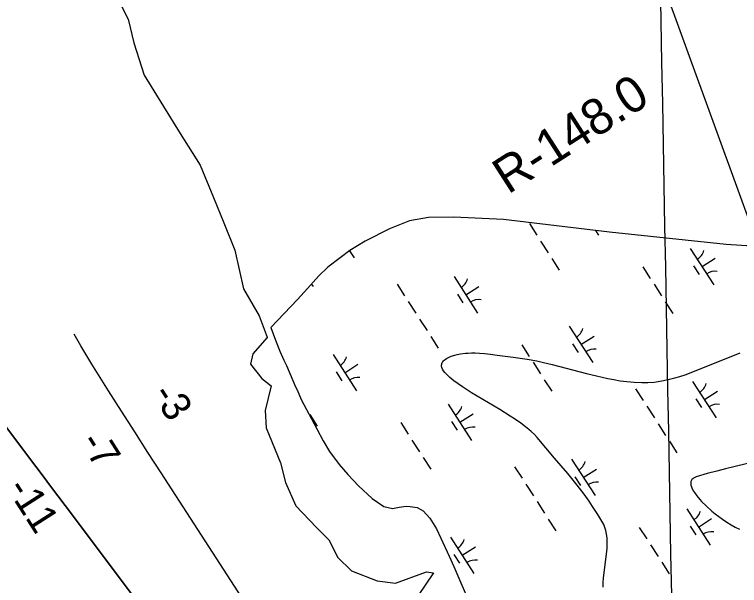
# Model space of a CAD drawing. Extents: x 3937982 to 3958556, y 219448 to 241894.
# Drawn here: x 3950723 to 3951560, y 225925 to 226585 of the extents above; entities that cross this region are included whole.
import ezdxf

# ---------------------------------------------------------------- set-up
doc = ezdxf.new("R2010")
doc.units = 0
for name, color, linetype in [('V-GRID-MAJR', 7, 'Continuous'), ('V-RIVR-EDGE', 7, 'Continuous'), ('V-RIVR-RANG', 7, 'Continuous'), ('V-RIVR-RANG-IDEN', 7, 'Continuous'), ('V-SITE-VEGE', 7, 'Continuous'), ('V-TOPO-DPTH', 7, 'Continuous'), ('V-TOPO-MINR', 7, 'Continuous'), ('V-TOPO-SHOR', 7, 'Continuous'), ('V-UTIL-LINE', 7, 'Continuous'), ('V-WETL-SWMP', 7, 'Continuous')]:
    doc.layers.add(name, color=color, linetype=linetype)

msp = doc.modelspace()

# ---------------------------------------------------------------- linework, layer by layer
at = {"layer": 'V-GRID-MAJR'}
msp.add_spline([(3951546.997, 222374.883), (3951510.765, 224351.731), (3951399.696, 230411.652), (3951288.627, 236471.56), (3951286.871, 236567.353)], degree=3, dxfattribs=at)
at = {"layer": 'V-RIVR-EDGE'}
for points in [[(3950763.914, 226692.783), (3950774.486, 226689.109), (3950783.161, 226690.444), (3950811.858, 226662.414), (3950853.903, 226579.66), (3950860.576, 226552.298), (3950872.589, 226514.925), (3950913.966, 226447.521), (3950937.324, 226410.815), (3950952.674, 226373.442), (3950964.686, 226344.078), (3950977.367, 226312.712), (3950987.377, 226267.998), (3951005.396, 226236.631), (3951014.739, 226212.105), (3951013.738, 226210.27)], [(3951014.547, 226211.667), (3950997.926, 226192.672), (3950995.552, 226180.8), (3951008.611, 226164.179), (3951019.296, 226155.869), (3951012.173, 226127.375), (3951013.36, 226107.193), (3951016.922, 226098.882), (3951029.981, 226066.828), (3951035.917, 226044.271), (3951047.789, 226016.965), (3951071.533, 225992.033), (3951085.78, 225977.787), (3951096.465, 225957.604), (3951111.899, 225942.17), (3951141.579, 225930.298), (3951162.949, 225927.924), (3951198.565, 225940.983), (3951206.876, 225939.796), (3951179.57, 225899.431)]]:
    msp.add_lwpolyline(points, dxfattribs=at)
at = {"layer": 'V-SITE-VEGE'}
for points in [[(3951402.989, 225923.042), (3951402.891, 225925.547), (3951402.922, 225928.979), (3951403.202, 225933.706), (3951403.901, 225940.229), (3951406.819, 225961.417), (3951407.452, 225968.379), (3951407.62, 225972.055), (3951407.64, 225975.932), (3951407.44, 225980.003), (3951406.934, 225984.253), (3951406.012, 225988.658), (3951405.367, 225990.874), (3951404.568, 225993.114), (3951403.593, 225995.373), (3951402.418, 225997.644), (3951396.761, 226007.198), (3951390.761, 226016.507), (3951386.589, 226022.589), (3951380.84, 226030.564), (3951372.894, 226040.988), (3951361.904, 226054.597), (3951346.831, 226072.401), (3951326.611, 226095.967), (3951323.406, 226099.463), (3951319.734, 226102.975), (3951317.045, 226105.322), (3951313.188, 226108.458), (3951307.626, 226112.642), (3951300.266, 226117.76), (3951295.543, 226120.869), (3951283.458, 226128.432), (3951250.915, 226147.904), (3951240.478, 226154.497), (3951235.274, 226158.009), (3951230.328, 226161.601), (3951225.729, 226165.31), (3951223.625, 226167.203), (3951221.696, 226169.115), (3951219.984, 226171.049), (3951218.526, 226172.992), (3951217.377, 226174.95), (3951216.586, 226176.906), (3951216.222, 226178.862), (3951216.218, 226179.826), (3951216.347, 226180.791), (3951216.613, 226181.749), (3951217.033, 226182.704), (3951217.614, 226183.65), (3951218.37, 226184.588), (3951219.312, 226185.52), (3951220.453, 226186.437), (3951221.807, 226187.345), (3951223.388, 226188.24), (3951227.254, 226189.995), (3951231.359, 226191.381), (3951234.216, 226192.114), (3951238.16, 226192.872), (3951243.628, 226193.53), (3951246.85, 226193.738)], [(3951246.85, 226193.738), (3951250.604, 226193.845), (3951254.972, 226193.808), (3951260.053, 226193.591), (3951265.937, 226193.145), (3951272.722, 226192.436), (3951280.484, 226191.449), (3951299.012, 226188.862), (3951309.629, 226187.517), (3951315.232, 226186.654), (3951326.443, 226184.57), (3951333.92, 226182.958), (3951343.892, 226180.59), (3951383.775, 226170.107), (3951395.154, 226167.268), (3951408.144, 226164.368), (3951415.064, 226163.027), (3951422.439, 226161.79), (3951430.297, 226160.727), (3951438.665, 226159.926), (3951447.578, 226159.498), (3951454.695, 226159.596), (3951461.793, 226160.164), (3951466.512, 226160.78), (3951472.795, 226161.878), (3951481.153, 226163.776), (3951485.919, 226165.06), (3951491.358, 226166.686), (3951497.568, 226168.724), (3951504.654, 226171.256), (3951561.15, 226193.968)], [(3951588.806, 226070.813), (3951544.154, 226059.951), (3951534.162, 226057.379), (3951522.949, 226054.313), (3951510.483, 226050.587), (3951508.678, 226049.889), (3951507.196, 226049.037), (3951506.378, 226048.392), (3951505.496, 226047.438), (3951504.674, 226046.002), (3951504.38, 226045.107), (3951504.193, 226044.019), (3951504.167, 226042.698), (3951504.373, 226041.095), (3951504.902, 226039.147), (3951505.862, 226036.788), (3951507.394, 226033.941), (3951508.387, 226032.368), (3951510.97, 226028.786), (3951514.491, 226024.576), (3951516.659, 226022.218), (3951521.925, 226016.994), (3951528.525, 226011.131), (3951532.347, 226008.001), (3951536.509, 226004.786), (3951540.983, 226001.534), (3951545.729, 225998.316), (3951550.664, 225995.232), (3951555.606, 225992.449), (3951560.482, 225990.081)]]:
    msp.add_lwpolyline(points, dxfattribs=at)
at = {"layer": 'V-TOPO-DPTH'}
msp.add_lwpolyline([(3950573.543, 226293.356), (3950747.424, 226062.518), (3950755.878, 226051.288), (3950764.328, 226040.055), (3950772.772, 226028.817), (3950781.212, 226017.576), (3951194.352, 225467.013)], dxfattribs=at)
at = {"layer": 'V-TOPO-MINR'}
for points in [[(3951194.352, 225467.013), (3950781.212, 226017.576), (3950772.772, 226028.817), (3950764.328, 226040.055), (3950755.878, 226051.288), (3950747.424, 226062.518), (3950573.543, 226293.356)], [(3951389.302, 225186.766), (3951292.233, 225379.099), (3951283.59, 225396.027), (3951274.842, 225412.9), (3951265.938, 225429.692), (3951256.928, 225446.428), (3951189.409, 225570.469), (3951145.688, 225648.665), (3951100.803, 225726.17), (3951054.171, 225802.636), (3951006.376, 225878.411), (3950892.098, 226055.113), (3950876.817, 226078.83), (3950861.588, 226102.58), (3950846.44, 226126.382), (3950831.345, 226150.218), (3950811.937, 226180.978), (3950799.265, 226201.925), (3950791.403, 226215.686)]]:
    msp.add_lwpolyline(points, dxfattribs=at)
at = {"layer": 'V-TOPO-SHOR'}
for points in [[(3952253.034, 226192.534), (3952225.378, 226209.27), (3952190.417, 226230.385), (3952165.638, 226244.019), (3952147.128, 226252.75), (3952125.241, 226260.939), (3952096.587, 226270.391), (3951965.454, 226287.822), (3951780.513, 226303.374), (3951658.01, 226312.015), (3951545.135, 226319.152), (3951410.378, 226333.441), (3951287.58, 226348.059), (3951230.367, 226350.843), (3951201.253, 226350.412), (3951178.915, 226346.64)], [(3951178.915, 226346.64), (3951156.093, 226337.408), (3951127.838, 226322.943), (3951110.221, 226312.18), (3951098.833, 226303.794), (3951084.857, 226292.792), (3951074.515, 226283.111), (3951061.342, 226268.476), (3951049.717, 226255.668), (3951018.979, 226223.18)]]:
    msp.add_lwpolyline(points, dxfattribs=at)
at = {"layer": 'V-UTIL-LINE'}
msp.add_lwpolyline([(3950785.675, 228505.622), (3951648.465, 226135.699)], dxfattribs=at)
at = {"layer": 'V-WETL-SWMP'}
for p, q in [((3951201.252, 226350.412), (3951178.916, 226346.641)), ((3951230.368, 226350.843), (3951201.252, 226350.412)), ((3951287.581, 226348.059), (3951230.368, 226350.843)), ((3951410.379, 226333.44), (3951287.581, 226348.059)), ((3951178.916, 226346.641), (3951156.092, 226337.408)), ((3951317.594, 226343.248), (3951326.254, 226329.794)), ((3951156.092, 226337.408), (3951127.838, 226322.943)), ((3951394.054, 226335.384), (3951397.531, 226329.981)), ((3951545.135, 226319.152), (3951410.379, 226333.44)), ((3951127.838, 226322.943), (3951110.222, 226312.18)), ((3951330.584, 226323.067), (3951339.244, 226309.614)), ((3951503.598, 226314.725), (3951530.661, 226272.682)), ((3951658.01, 226312.015), (3951545.135, 226319.152)), ((3951110.222, 226312.18), (3951098.832, 226303.794)), ((3951109.801, 226311.87), (3951115.098, 226303.641)), ((3951098.832, 226303.794), (3951084.858, 226292.792)), ((3951343.574, 226302.887), (3951352.234, 226289.433)), ((3951517.13, 226293.704), (3951532.265, 226303.446)), ((3951084.858, 226292.792), (3951074.515, 226283.112)), ((3951448.732, 226293.328), (3951457.392, 226279.874)), ((3951507.394, 226294.573), (3951513.889, 226284.482)), ((3951074.515, 226283.112), (3951061.342, 226268.476)), ((3951230.602, 226281.994), (3951257.664, 226239.951)), ((3951065.862, 226273.498), (3951067.81, 226270.472)), ((3951164.737, 226273.399), (3951173.397, 226259.946)), ((3951461.722, 226273.147), (3951470.382, 226259.694)), ((3951061.342, 226268.476), (3951049.718, 226255.668)), ((3951244.133, 226260.973), (3951259.269, 226270.715)), ((3951049.718, 226255.668), (3951018.979, 226223.18)), ((3951234.398, 226261.842), (3951240.893, 226251.752)), ((3951177.727, 226253.219), (3951186.387, 226239.765)), ((3951474.712, 226252.967), (3951483.372, 226239.513)), ((3951190.717, 226233.038), (3951199.377, 226219.584)), ((3951018.979, 226223.18), (3951024.386, 226208.789)), ((3951363.731, 226224.696), (3951390.793, 226182.653)), ((3951203.707, 226212.857), (3951212.367, 226199.403)), ((3951377.262, 226203.674), (3951392.398, 226213.417)), ((3951024.386, 226208.789), (3951029.27, 226195.768)), ((3951367.527, 226204.543), (3951374.022, 226194.453)), ((3951308.865, 226203.299), (3951317.525, 226189.845)), ((3951029.27, 226195.768), (3951033.966, 226185.494)), ((3951090.735, 226191.965), (3951117.797, 226149.922)), ((3951033.966, 226185.494), (3951037.094, 226179.159)), ((3951104.266, 226170.943), (3951119.401, 226180.686)), ((3951321.855, 226183.118), (3951330.515, 226169.664)), ((3951037.094, 226179.159), (3951040.054, 226172.137)), ((3951040.054, 226172.137), (3951041.272, 226169.397)), ((3951094.531, 226171.812), (3951101.026, 226161.722)), ((3951041.272, 226169.397), (3951047.54, 226154.668)), ((3951334.845, 226162.937), (3951343.505, 226149.483)), ((3951047.54, 226154.668), (3951049.278, 226151.072)), ((3951506.297, 226161.006), (3951533.359, 226118.962)), ((3951049.278, 226151.072), (3951053.978, 226140.111)), ((3951440.432, 226152.411), (3951449.092, 226138.957)), ((3951519.828, 226139.984), (3951534.964, 226149.726)), ((3951053.978, 226140.111), (3951072.206, 226106.221)), ((3951510.093, 226140.853), (3951516.588, 226130.763)), ((3951223.864, 226134.666), (3951250.926, 226092.623)), ((3951453.422, 226132.23), (3951462.082, 226118.776)), ((3951063.839, 226122.828), (3951072.499, 226109.374)), ((3951237.395, 226113.645), (3951252.531, 226123.387)), ((3951168.998, 226113.269), (3951177.658, 226099.815)), ((3951227.66, 226114.514), (3951234.155, 226104.423)), ((3951072.206, 226106.221), (3951079.328, 226092.184)), ((3951466.412, 226112.049), (3951475.072, 226098.595)), ((3951079.328, 226092.184), (3951086.611, 226080.036)), ((3951181.988, 226093.088), (3951190.648, 226079.635)), ((3951479.402, 226091.868), (3951488.062, 226078.415)), ((3951086.611, 226080.036), (3951097.86, 226064.821)), ((3951194.978, 226072.908), (3951203.638, 226059.454)), ((3951366.43, 226070.976), (3951393.492, 226028.933)), ((3951097.86, 226064.821), (3951107.714, 226053.375)), ((3951300.565, 226062.381), (3951309.225, 226048.927)), ((3951379.961, 226049.954), (3951395.096, 226059.697)), ((3951107.714, 226053.375), (3951120.153, 226040.399)), ((3951370.226, 226050.824), (3951376.721, 226040.733)), ((3951120.153, 226040.399), (3951135.863, 226025.725)), ((3951313.555, 226042.2), (3951322.215, 226028.747)), ((3951135.863, 226025.725), (3951149.311, 226016.36)), ((3951326.545, 226022.02), (3951335.204, 226008.566)), ((3951149.311, 226016.36), (3951159.626, 226014.017)), ((3951159.626, 226014.017), (3951167.344, 226015.436)), ((3951167.344, 226015.436), (3951175.063, 226016.683)), ((3951175.063, 226016.683), (3951180.044, 226016.541)), ((3951180.044, 226016.541), (3951187.777, 226015.384)), ((3951187.777, 226015.384), (3951194.84, 226011.305)), ((3951499.559, 226013.677), (3951526.621, 225971.634)), ((3951194.84, 226011.305), (3951202.444, 226002.936)), ((3951202.444, 226002.936), (3951210.416, 225990.449)), ((3951339.534, 226001.839), (3951348.194, 225988.385)), ((3951513.09, 225992.656), (3951528.226, 226002.398)), ((3951210.416, 225990.449), (3951215.458, 225979.662)), ((3951444.693, 225992.28), (3951453.353, 225978.827)), ((3951503.355, 225993.525), (3951509.85, 225983.435)), ((3951215.458, 225979.662), (3951224.85, 225959.113)), ((3951226.562, 225980.947), (3951253.625, 225938.903)), ((3951457.683, 225972.1), (3951466.343, 225958.646)), ((3951240.094, 225959.925), (3951255.229, 225969.667)), ((3951224.85, 225959.113), (3951230.416, 225946.955)), ((3951230.358, 225960.794), (3951236.853, 225950.704)), ((3951230.416, 225946.955), (3951237.206, 225931.027)), ((3951470.673, 225951.919), (3951479.333, 225938.465)), ((3951237.206, 225931.027), (3951254.092, 225891.636))]:
    msp.add_line(p, q, dxfattribs=at)
for centre, start, end in [((3951502.379, 226317.058), 301.99668, 343.540338), ((3951532.279, 226270.606), 81.996677, 123.540335), ((3951229.383, 226284.327), 301.99668, 343.540338), ((3951259.283, 226237.875), 81.996677, 123.540335), ((3951362.512, 226227.029), 301.99668, 343.540338), ((3951392.412, 226180.577), 81.996677, 123.540335), ((3951089.515, 226194.298), 301.99668, 343.540338), ((3951119.415, 226147.846), 81.996677, 123.540335), ((3951505.078, 226163.338), 301.99668, 343.540338), ((3951222.645, 226136.999), 301.99668, 343.540338), ((3951534.978, 226116.887), 81.996677, 123.540335), ((3951252.545, 226090.547), 81.996677, 123.540335), ((3951365.211, 226073.309), 301.99668, 343.540338), ((3951395.111, 226026.857), 81.996677, 123.540335), ((3951498.34, 226016.01), 301.99668, 343.540338), ((3951528.24, 225969.558), 81.996677, 123.540335), ((3951225.343, 225983.279), 301.99668, 343.540338), ((3951255.243, 225936.828), 81.996677, 123.540335)]:
    msp.add_arc(centre, 17.623, start, end, dxfattribs=at)

# ---------------------------------------------------------------- texts
at = {"layer": 'V-RIVR-RANG'}
for s, p in [('-3', (3950880.669, 226146.097)), ('-7', (3950797.403, 226090.688)), ('-11', (3950712.931, 226037.168))]:
    msp.add_text(s, height=33.5, rotation=302.598326, dxfattribs=at).set_placement(p)
at = {"layer": 'V-RIVR-RANG-IDEN'}
msp.add_text('R-148.0', height=41.5, rotation=32.735224, dxfattribs=at).set_placement((3951292.902, 226376.531))

doc.saveas('drawing.dxf')
